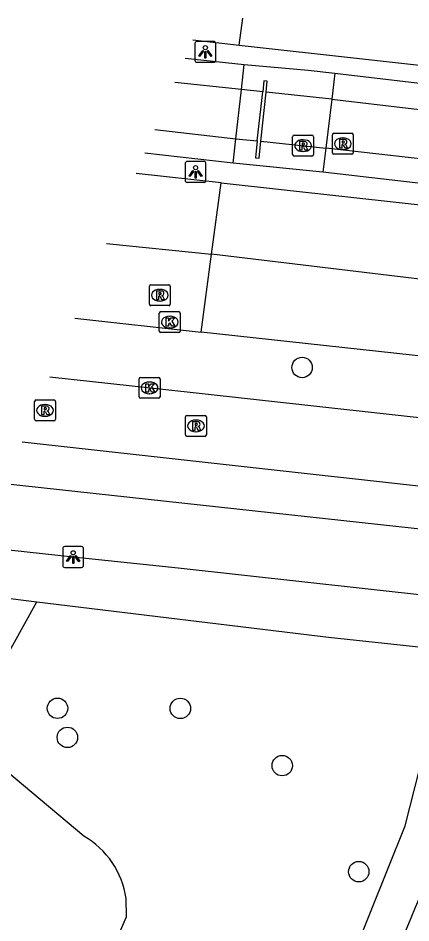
# Model space of a CAD drawing. Extents: x 162186 to 163152, y 385513 to 386513.
# Drawn here: x 162386.95 to 162405.76, y 386430.13 to 386473.4 of the extents above; entities that cross this region are included whole.
import ezdxf

# ---------------------------------------------------------------- set-up
doc = ezdxf.new("R2010")
doc.units = 0
for name, color, linetype in [('IMGEO_Berm_groen', 7, 'Continuous'), ('IMGEO_Boom', 7, 'Continuous'), ('IMGEO_Fietspad_gesloten', 7, 'Continuous'), ('IMGEO_Groenvoorziening', 7, 'Continuous'), ('IMGEO_Kolk', 7, 'Continuous'), ('IMGEO_Lichtpunt', 7, 'Continuous'), ('IMGEO_Muur', 7, 'Continuous'), ('IMGEO_OVBaan_gesloten', 7, 'Continuous'), ('IMGEO_Rijbaan_lokaal_open', 7, 'Continuous'), ('IMGEO_Rijbaan_regionaal_gesloten', 7, 'Continuous'), ('IMGEO_Rioolput', 7, 'Continuous'), ('IMGEO_Terreindeel_open', 7, 'Continuous'), ('IMGEO_Voetpad_halfverhard', 7, 'Continuous'), ('IMGEO_Voetpad_open', 7, 'Continuous'), ('IMGEO_Waterloop', 7, 'Continuous')]:
    doc.layers.add(name, color=color, linetype=linetype)

msp = doc.modelspace()

# ---------------------------------------------------------------- linework, layer by layer
at = {"layer": 'IMGEO_Berm_groen'}
for points in [[(162394.948, 386471.487), (162397.779, 386471.186)], [(162397.779, 386471.186), (162400.841, 386470.909), (162402.12, 386470.769)], [(162402.12, 386470.769), (162422.559, 386468.367), (162447.197, 386465.623)], [(162397.25, 386466.468), (162393.017, 386466.943)], [(162401.545, 386466.031), (162397.25, 386466.468)], [(162446.971, 386460.788), (162401.545, 386466.031)]]:
    msp.add_lwpolyline(points, dxfattribs=at)
at = {"layer": 'IMGEO_Boom'}
for centre in [(162400.546, 386456.693), (162388.836, 386440.39), (162394.717, 386440.386), (162389.31, 386439), (162399.595, 386437.649), (162403.259, 386432.577)]:
    msp.add_circle(centre, 0.489, dxfattribs=at)
at = {"layer": 'IMGEO_Fietspad_gesloten'}
for points in [[(162386.302, 386451.14), (162410.16, 386448.539)], [(162409.778, 386445.416), (162394.61, 386447.087), (162389.581, 386447.627), (162385.018, 386448.116), (162385.017, 386448.116)]]:
    msp.add_lwpolyline(points, dxfattribs=at)
at = {"layer": 'IMGEO_Groenvoorziening'}
msp.add_lwpolyline([(162384.305, 386439.127), (162387.844, 386445.487)], dxfattribs=at)
at = {"layer": 'IMGEO_Kolk'}
for p, q in [((162393.71, 386458.436), (162393.71, 386459.288)), ((162393.785, 386459.362), (162394.637, 386459.362)), ((162394.198, 386459.142), (162394.223, 386459.142)), ((162394.711, 386459.288), (162394.711, 386458.436)), ((162394.637, 386458.362), (162393.785, 386458.362)), ((162394.221, 386458.582), (162394.196, 386458.582)), ((162392.745, 386455.291), (162392.745, 386456.143)), ((162392.82, 386456.217), (162393.672, 386456.217)), ((162393.746, 386456.143), (162393.746, 386455.291)), ((162393.233, 386455.997), (162393.258, 386455.997)), ((162393.672, 386455.217), (162392.82, 386455.217)), ((162393.256, 386455.437), (162393.231, 386455.437))]:
    msp.add_line(p, q, dxfattribs=at)
for points in [[(162393.71, 386458.436), (162393.71, 386459.288)], [(162393.785, 386459.362), (162394.637, 386459.362)], [(162394.031, 386459.062), (162394.154, 386459.062), (162394.154, 386458.911), (162394.284, 386459.062), (162394.448, 386459.062), (162394.302, 386458.911), (162394.455, 386458.662), (162394.303, 386458.662), (162394.218, 386458.826), (162394.154, 386458.759), (162394.154, 386458.662), (162394.031, 386458.662), (162394.031, 386459.062)], [(162394.711, 386459.288), (162394.711, 386458.436)], [(162394.637, 386458.362), (162393.785, 386458.362)], [(162392.745, 386455.291), (162392.745, 386456.143)], [(162392.82, 386456.217), (162393.672, 386456.217)], [(162393.746, 386456.143), (162393.746, 386455.291)], [(162393.066, 386455.917), (162393.189, 386455.917), (162393.189, 386455.766), (162393.319, 386455.917), (162393.483, 386455.917), (162393.337, 386455.766), (162393.49, 386455.517), (162393.338, 386455.517), (162393.253, 386455.681), (162393.189, 386455.614), (162393.189, 386455.517), (162393.066, 386455.517), (162393.066, 386455.917)], [(162393.672, 386455.217), (162392.82, 386455.217)]]:
    msp.add_lwpolyline(points, dxfattribs=at)
for centre, start, end in [((162393.787, 386459.286), 91.552, 178.448), ((162393.787, 386459.286), 91.552, 178.448), ((162394.635, 386459.286), 1.552, 88.448), ((162394.635, 386459.286), 1.552, 88.448), ((162393.787, 386458.438), 181.552, 268.448), ((162393.787, 386458.438), 181.552, 268.448), ((162394.635, 386458.438), 271.552, 358.448), ((162394.635, 386458.438), 271.552, 358.448), ((162392.822, 386456.141), 91.552, 178.448), ((162392.822, 386456.141), 91.552, 178.448), ((162393.67, 386456.141), 1.552, 88.448), ((162393.67, 386456.141), 1.552, 88.448), ((162392.822, 386455.293), 181.552, 268.448), ((162392.822, 386455.293), 181.552, 268.448), ((162393.67, 386455.293), 271.552, 358.448), ((162393.67, 386455.293), 271.552, 358.448)]:
    msp.add_arc(centre, 0.0765, start, end, dxfattribs=at)
for centre, major_axis, ratio, start_param, end_param in [((162394.197, 386458.862), (-0.387, 0.002), 0.722429, 4.712389, 7.853982), ((162394.222, 386458.862), (-0.39, 0.002), 0.717154, 1.570796, 4.712389), ((162393.232, 386455.717), (-0.387, 0.002), 0.722429, 4.712389, 7.853982), ((162393.257, 386455.717), (-0.39, 0.002), 0.717154, 1.570796, 4.712389)]:
    msp.add_ellipse(centre, major_axis=major_axis, ratio=ratio, start_param=start_param, end_param=end_param, dxfattribs=at)
at = {"layer": 'IMGEO_Lichtpunt'}
for p, q in [((162395.416, 386472.191), (162395.416, 386471.384)), ((162395.416, 386472.191), (162395.416, 386471.384)), ((162396.318, 386472.286), (162395.51, 386472.286)), ((162396.318, 386472.286), (162395.51, 386472.286)), ((162396.412, 386471.384), (162396.412, 386472.191)), ((162396.412, 386471.384), (162396.412, 386472.191)), ((162395.51, 386471.29), (162396.318, 386471.29)), ((162395.51, 386471.29), (162396.318, 386471.29)), ((162394.948, 386466.448), (162394.948, 386465.641)), ((162394.948, 386466.448), (162394.948, 386465.641)), ((162395.85, 386466.543), (162395.042, 386466.543)), ((162395.85, 386466.543), (162395.042, 386466.543)), ((162395.944, 386465.641), (162395.944, 386466.448)), ((162395.944, 386465.641), (162395.944, 386466.448)), ((162395.042, 386465.547), (162395.85, 386465.547)), ((162395.042, 386465.547), (162395.85, 386465.547)), ((162389.088, 386448.03), (162389.088, 386447.223)), ((162389.088, 386448.03), (162389.088, 386447.223)), ((162389.99, 386448.125), (162389.182, 386448.125)), ((162389.99, 386448.125), (162389.182, 386448.125)), ((162390.084, 386447.223), (162390.084, 386448.03)), ((162390.084, 386447.223), (162390.084, 386448.03)), ((162389.182, 386447.129), (162389.99, 386447.129)), ((162389.182, 386447.129), (162389.99, 386447.129))]:
    msp.add_line(p, q, dxfattribs=at)
for points in [[(162395.79, 386471.855), (162395.829, 386471.827), (162395.641, 386471.565), (162395.603, 386471.592), (162395.79, 386471.855)], [(162395.892, 386471.807), (162395.939, 386471.807), (162395.939, 386471.485), (162395.892, 386471.485), (162395.892, 386471.807)], [(162396.002, 386471.827), (162396.04, 386471.854), (162396.227, 386471.592), (162396.188, 386471.564), (162396.002, 386471.827)], [(162395.322, 386466.112), (162395.361, 386466.084), (162395.173, 386465.822), (162395.135, 386465.849), (162395.322, 386466.112)], [(162395.424, 386466.064), (162395.471, 386466.064), (162395.471, 386465.742), (162395.424, 386465.742), (162395.424, 386466.064)], [(162395.534, 386466.084), (162395.572, 386466.111), (162395.759, 386465.849), (162395.72, 386465.821), (162395.534, 386466.084)], [(162389.462, 386447.694), (162389.501, 386447.666), (162389.313, 386447.404), (162389.275, 386447.431), (162389.462, 386447.694)], [(162389.564, 386447.646), (162389.611, 386447.646), (162389.611, 386447.324), (162389.564, 386447.324), (162389.564, 386447.646)], [(162389.674, 386447.666), (162389.712, 386447.693), (162389.899, 386447.431), (162389.86, 386447.403), (162389.674, 386447.666)]]:
    msp.add_lwpolyline(points, dxfattribs=at)
for centre in [(162395.915, 386471.989), (162395.447, 386466.246), (162389.587, 386447.828)]:
    msp.add_circle(centre, 0.0994, dxfattribs=at)
for centre, start, end in [((162395.51, 386472.191), 90, 180), ((162395.51, 386472.191), 90, 180), ((162396.318, 386472.191), 0, 90), ((162396.318, 386472.191), 0, 90), ((162395.51, 386471.384), 180, 270), ((162395.51, 386471.384), 180, 270), ((162396.318, 386471.384), 270, 0), ((162396.318, 386471.384), 270, 360), ((162395.042, 386466.448), 90, 180), ((162395.042, 386466.448), 90, 180), ((162395.85, 386466.448), 0, 90), ((162395.85, 386466.448), 0, 90), ((162395.042, 386465.641), 180, 270), ((162395.042, 386465.641), 180, 270), ((162395.85, 386465.641), 270, 0), ((162395.85, 386465.641), 270, 360), ((162389.182, 386448.03), 90, 180), ((162389.182, 386448.03), 90, 180), ((162389.99, 386448.03), 0, 90), ((162389.99, 386448.03), 0, 90), ((162389.182, 386447.223), 180, 270), ((162389.182, 386447.223), 180, 270), ((162389.99, 386447.223), 270, 0), ((162389.99, 386447.223), 270, 360)]:
    msp.add_arc(centre, 0.0946, start, end, dxfattribs=at)
at = {"layer": 'IMGEO_Muur'}
for points in [[(162398.82, 386469.864), (162398.875, 386470.388), (162398.717, 386470.404), (162398.66, 386469.881)], [(162398.401, 386467.526), (162398.66, 386469.881)], [(162398.571, 386467.508), (162398.82, 386469.864)], [(162398.401, 386467.526), (162398.313, 386466.72), (162398.486, 386466.699), (162398.571, 386467.508)]]:
    msp.add_lwpolyline(points, dxfattribs=at)
at = {"layer": 'IMGEO_OVBaan_gesloten'}
for points in [[(162396.664, 386465.528), (162392.606, 386465.976)], [(162396.21, 386462.111), (162396.664, 386465.528)], [(162396.664, 386465.528), (162542.092, 386449.462), (162563.316, 386447.453)], [(162391.179, 386462.616), (162396.21, 386462.111)], [(162395.715, 386458.384), (162396.21, 386462.111)], [(162617.174, 386441.294), (162609.875, 386441.447), (162599.951, 386441.893), (162583.396, 386442.637), (162579.336, 386442.9), (162576.152, 386443.107), (162567.276, 386443.682), (162559.41, 386444.34), (162555.447, 386444.671), (162551.416, 386445.062), (162547.284, 386445.463), (162491.528, 386451.501), (162416.064, 386459.823), (162406.715, 386460.85), (162396.21, 386462.111)], [(162389.661, 386459.044), (162389.661, 386459.044), (162395.715, 386458.384)], [(162613.988, 386438.091), (162606.697, 386438.297), (162597.59, 386438.678), (162578.374, 386439.662), (162558.009, 386441.049), (162541.026, 386442.441), (162445.632, 386452.94), (162395.715, 386458.384)]]:
    msp.add_lwpolyline(points, dxfattribs=at)
at = {"layer": 'IMGEO_Rijbaan_lokaal_open'}
for points in [[(162388.471, 386456.244), (162388.471, 386456.244), (162395.33, 386455.487), (162519.79, 386441.76)], [(162511.316, 386439.442), (162452.562, 386445.864), (162394.901, 386452.259), (162387.143, 386453.119)]]:
    msp.add_lwpolyline(points, dxfattribs=at)
at = {"layer": 'IMGEO_Rijbaan_regionaal_gesloten'}
for points in [[(162397.539, 386472.113), (162397.71, 386473.402)], [(162395.318, 386472.359), (162397.539, 386472.113)], [(162397.539, 386472.113), (162541.252, 386456.199)]]:
    msp.add_lwpolyline(points, dxfattribs=at)
at = {"layer": 'IMGEO_Rioolput'}
for p, q in [((162400.092, 386466.875), (162400.092, 386467.727)), ((162400.167, 386467.801), (162401.019, 386467.801)), ((162401.093, 386467.727), (162401.093, 386466.875)), ((162401.997, 386466.965), (162401.997, 386467.817)), ((162402.072, 386467.891), (162402.924, 386467.891)), ((162402.998, 386467.817), (162402.998, 386466.965)), ((162400.58, 386467.581), (162400.605, 386467.581)), ((162402.485, 386467.671), (162402.51, 386467.671)), ((162400.603, 386467.021), (162400.578, 386467.021)), ((162402.924, 386466.891), (162402.072, 386466.891)), ((162402.508, 386467.111), (162402.483, 386467.111)), ((162401.019, 386466.801), (162400.167, 386466.801)), ((162393.233, 386459.722), (162393.233, 386460.574)), ((162393.308, 386460.648), (162394.16, 386460.648)), ((162393.721, 386460.428), (162393.746, 386460.428)), ((162394.234, 386460.574), (162394.234, 386459.722)), ((162394.16, 386459.648), (162393.308, 386459.648)), ((162393.744, 386459.868), (162393.719, 386459.868)), ((162387.813, 386455.138), (162388.665, 386455.138)), ((162387.738, 386454.212), (162387.738, 386455.064)), ((162388.226, 386454.918), (162388.251, 386454.918)), ((162388.739, 386455.064), (162388.739, 386454.212)), ((162388.249, 386454.358), (162388.224, 386454.358)), ((162394.965, 386453.472), (162394.965, 386454.324)), ((162395.04, 386454.398), (162395.892, 386454.398)), ((162395.966, 386454.324), (162395.966, 386453.472)), ((162388.665, 386454.138), (162387.813, 386454.138)), ((162395.453, 386454.178), (162395.478, 386454.178)), ((162395.476, 386453.618), (162395.451, 386453.618)), ((162395.892, 386453.398), (162395.04, 386453.398))]:
    msp.add_line(p, q, dxfattribs=at)
for points in [[(162400.092, 386466.875), (162400.092, 386467.727)], [(162400.167, 386467.801), (162401.019, 386467.801)], [(162401.093, 386467.727), (162401.093, 386466.875)], [(162401.997, 386466.965), (162401.997, 386467.817)], [(162402.072, 386467.891), (162402.924, 386467.891)], [(162402.998, 386467.817), (162402.998, 386466.965)], [(162400.681, 386467.499), (162400.429, 386467.501), (162400.429, 386467.101)], [(162400.429, 386467.101), (162400.553, 386467.101), (162400.553, 386467.263), (162400.564, 386467.263)], [(162400.607, 386467.42), (162400.553, 386467.42), (162400.553, 386467.339)], [(162400.553, 386467.339), (162400.605, 386467.339)], [(162402.586, 386467.589), (162402.334, 386467.591), (162402.334, 386467.191)], [(162402.334, 386467.191), (162402.458, 386467.191), (162402.458, 386467.353), (162402.469, 386467.353)], [(162402.512, 386467.51), (162402.458, 386467.51), (162402.458, 386467.429)], [(162402.458, 386467.429), (162402.51, 386467.429)], [(162402.516, 386467.324), (162402.587, 386467.191), (162402.727, 386467.191), (162402.662, 386467.317)], [(162400.611, 386467.234), (162400.682, 386467.101), (162400.822, 386467.101), (162400.757, 386467.227)], [(162402.924, 386466.891), (162402.072, 386466.891)], [(162401.019, 386466.801), (162400.167, 386466.801)], [(162393.233, 386459.722), (162393.233, 386460.574)], [(162393.308, 386460.648), (162394.16, 386460.648)], [(162393.822, 386460.346), (162393.57, 386460.348), (162393.57, 386459.948)], [(162394.234, 386460.574), (162394.234, 386459.722)], [(162393.57, 386459.948), (162393.694, 386459.948), (162393.694, 386460.11), (162393.705, 386460.11)], [(162393.748, 386460.267), (162393.694, 386460.267), (162393.694, 386460.186)], [(162393.694, 386460.186), (162393.746, 386460.186)], [(162393.752, 386460.081), (162393.823, 386459.948), (162393.963, 386459.948), (162393.898, 386460.074)], [(162394.16, 386459.648), (162393.308, 386459.648)], [(162387.813, 386455.138), (162388.665, 386455.138)], [(162387.738, 386454.212), (162387.738, 386455.064)], [(162388.327, 386454.836), (162388.075, 386454.838), (162388.075, 386454.438)], [(162388.253, 386454.757), (162388.199, 386454.757), (162388.199, 386454.676)], [(162388.739, 386455.064), (162388.739, 386454.212)], [(162388.075, 386454.438), (162388.199, 386454.438), (162388.199, 386454.6), (162388.21, 386454.6)], [(162388.199, 386454.676), (162388.251, 386454.676)], [(162388.257, 386454.571), (162388.328, 386454.438), (162388.468, 386454.438), (162388.403, 386454.564)], [(162394.965, 386453.472), (162394.965, 386454.324)], [(162395.04, 386454.398), (162395.892, 386454.398)], [(162395.966, 386454.324), (162395.966, 386453.472)], [(162388.665, 386454.138), (162387.813, 386454.138)], [(162395.554, 386454.096), (162395.302, 386454.098), (162395.302, 386453.698)], [(162395.302, 386453.698), (162395.426, 386453.698), (162395.426, 386453.86), (162395.437, 386453.86)], [(162395.48, 386454.017), (162395.426, 386454.017), (162395.426, 386453.936)], [(162395.426, 386453.936), (162395.478, 386453.936)], [(162395.484, 386453.831), (162395.555, 386453.698), (162395.695, 386453.698), (162395.63, 386453.824)], [(162395.892, 386453.398), (162395.04, 386453.398)]]:
    msp.add_lwpolyline(points, dxfattribs=at)
for centre, radius, start, end in [((162400.169, 386467.725), 0.0765, 91.552, 178.448), ((162400.169, 386467.725), 0.0765, 91.552, 178.448), ((162401.017, 386467.725), 0.0765, 1.552, 88.448), ((162401.017, 386467.725), 0.0765, 1.552, 88.448), ((162402.074, 386467.815), 0.0765, 91.552, 178.448), ((162402.074, 386467.815), 0.0765, 91.552, 178.448), ((162402.922, 386467.815), 0.0765, 1.552, 88.448), ((162402.922, 386467.815), 0.0765, 1.552, 88.448), ((162400.563, 386467.21), 0.0533, 26.0293, 88.6989), ((162400.589, 386467.528), 0.19, 274.7715, 282.9687), ((162400.613, 386467.324), 0.0964, 77.0061, 93.1865), ((162400.627, 386467.381), 0.0378, 276.6634, 79.6772), ((162400.68, 386467.389), 0.109, 350.3612, 89.416), ((162400.678, 386467.389), 0.112, 277.5842, 350.9817), ((162400.662, 386467.174), 0.108, 29.5134, 73.7905), ((162402.468, 386467.3), 0.0533, 26.0293, 88.6989), ((162402.494, 386467.618), 0.19, 274.7715, 282.9687), ((162402.518, 386467.414), 0.0964, 77.0061, 93.1865), ((162402.532, 386467.471), 0.0378, 276.6634, 79.6772), ((162402.585, 386467.479), 0.109, 350.3612, 89.416), ((162402.583, 386467.479), 0.112, 277.5842, 350.9817), ((162402.567, 386467.264), 0.108, 29.5134, 73.7905), ((162400.169, 386466.877), 0.0765, 181.552, 268.448), ((162400.169, 386466.877), 0.0765, 181.552, 268.448), ((162401.017, 386466.877), 0.0765, 271.552, 358.448), ((162401.017, 386466.877), 0.0765, 271.552, 358.448), ((162402.074, 386466.967), 0.0765, 181.552, 268.448), ((162402.074, 386466.967), 0.0765, 181.552, 268.448), ((162402.922, 386466.967), 0.0765, 271.552, 358.448), ((162402.922, 386466.967), 0.0765, 271.552, 358.448), ((162393.31, 386460.572), 0.0765, 91.552, 178.448), ((162393.31, 386460.572), 0.0765, 91.552, 178.448), ((162393.821, 386460.236), 0.109, 350.3612, 89.416), ((162394.158, 386460.572), 0.0765, 1.552, 88.448), ((162394.158, 386460.572), 0.0765, 1.552, 88.448), ((162393.704, 386460.057), 0.0533, 26.0293, 88.6989), ((162393.73, 386460.375), 0.19, 274.7715, 282.9687), ((162393.754, 386460.171), 0.0964, 77.0061, 93.1865), ((162393.768, 386460.228), 0.0378, 276.6634, 79.6772), ((162393.819, 386460.236), 0.112, 277.5842, 350.9817), ((162393.803, 386460.021), 0.108, 29.5134, 73.7905), ((162393.31, 386459.724), 0.0765, 181.552, 268.448), ((162393.31, 386459.724), 0.0765, 181.552, 268.448), ((162394.158, 386459.724), 0.0765, 271.552, 358.448), ((162394.158, 386459.724), 0.0765, 271.552, 358.448), ((162387.815, 386455.062), 0.0765, 91.552, 178.448), ((162387.815, 386455.062), 0.0765, 91.552, 178.448), ((162388.663, 386455.062), 0.0765, 1.552, 88.448), ((162388.663, 386455.062), 0.0765, 1.552, 88.448), ((162388.259, 386454.661), 0.0964, 77.0061, 93.1865), ((162388.273, 386454.718), 0.0378, 276.6634, 79.6772), ((162388.326, 386454.726), 0.109, 350.3612, 89.416), ((162388.324, 386454.726), 0.112, 277.5842, 350.9817), ((162388.209, 386454.547), 0.0533, 26.0293, 88.6989), ((162388.235, 386454.865), 0.19, 274.7715, 282.9687), ((162388.308, 386454.511), 0.108, 29.5134, 73.7905), ((162395.042, 386454.322), 0.0765, 91.552, 178.448), ((162395.042, 386454.322), 0.0765, 91.552, 178.448), ((162395.89, 386454.322), 0.0765, 1.552, 88.448), ((162395.89, 386454.322), 0.0765, 1.552, 88.448), ((162387.815, 386454.214), 0.0765, 181.552, 268.448), ((162387.815, 386454.214), 0.0765, 181.552, 268.448), ((162388.663, 386454.214), 0.0765, 271.552, 358.448), ((162388.663, 386454.214), 0.0765, 271.552, 358.448), ((162395.436, 386453.807), 0.0533, 26.0293, 88.6989), ((162395.462, 386454.125), 0.19, 274.7715, 282.9687), ((162395.486, 386453.921), 0.0964, 77.0061, 93.1865), ((162395.5, 386453.978), 0.0378, 276.6634, 79.6772), ((162395.553, 386453.986), 0.109, 350.3612, 89.416), ((162395.551, 386453.986), 0.112, 277.5842, 350.9817), ((162395.535, 386453.771), 0.108, 29.5134, 73.7905), ((162395.042, 386453.474), 0.0765, 181.552, 268.448), ((162395.042, 386453.474), 0.0765, 181.552, 268.448), ((162395.89, 386453.474), 0.0765, 271.552, 358.448), ((162395.89, 386453.474), 0.0765, 271.552, 358.448)]:
    msp.add_arc(centre, radius, start, end, dxfattribs=at)
for centre, major_axis, ratio, start_param, end_param in [((162400.579, 386467.301), (-0.387, 0.002), 0.722429, 4.712389, 7.853982), ((162400.604, 386467.301), (-0.39, 0.002), 0.717154, 1.570796, 4.712389), ((162402.484, 386467.391), (-0.387, 0.002), 0.722429, 4.712389, 7.853982), ((162402.509, 386467.391), (-0.39, 0.002), 0.717154, 1.570796, 4.712389), ((162393.72, 386460.148), (-0.387, 0.002), 0.722429, 4.712389, 7.853982), ((162393.745, 386460.148), (-0.39, 0.002), 0.717154, 1.570796, 4.712389), ((162388.225, 386454.638), (-0.387, 0.002), 0.722429, 4.712389, 7.853982), ((162388.25, 386454.638), (-0.39, 0.002), 0.717154, 1.570796, 4.712389), ((162395.452, 386453.898), (-0.387, 0.002), 0.722429, 4.712389, 7.853982), ((162395.477, 386453.898), (-0.39, 0.002), 0.717154, 1.570796, 4.712389)]:
    msp.add_ellipse(centre, major_axis=major_axis, ratio=ratio, start_param=start_param, end_param=end_param, dxfattribs=at)
at = {"layer": 'IMGEO_Terreindeel_open'}
for points in [[(162397.645, 386469.989), (162397.779, 386471.186)], [(162402.12, 386470.769), (162401.969, 386469.527)], [(162398.66, 386469.881), (162397.645, 386469.989)], [(162401.969, 386469.527), (162398.82, 386469.864)], [(162397.25, 386466.468), (162397.38, 386467.631)], [(162397.38, 386467.631), (162398.401, 386467.526)], [(162398.571, 386467.508), (162401.684, 386467.177)], [(162401.684, 386467.177), (162401.545, 386466.031)]]:
    msp.add_lwpolyline(points, dxfattribs=at)
at = {"layer": 'IMGEO_Voetpad_halfverhard'}
msp.add_lwpolyline([(162381.39, 386394.232), (162390.618, 386407.428), (162397.224, 386417.512), (162400.761, 386423.928), (162402.097, 386426.35), (162405.481, 386434.771), (162407.623, 386443.168)], dxfattribs=at)
msp.add_arc((162300.771, 386473.721), 113.599, 333.10429, 339.11052, dxfattribs=at)
at = {"layer": 'IMGEO_Voetpad_open'}
for points in [[(162386.058, 386445.704), (162387.844, 386445.487)], [(162387.844, 386445.487), (162401.804, 386443.795), (162407.623, 386443.168)]]:
    msp.add_lwpolyline(points, dxfattribs=at)
at = {"layer": 'IMGEO_Waterloop'}
for points in [[(162397.645, 386469.989), (162394.455, 386470.326), (162394.454, 386470.326)], [(162397.38, 386467.631), (162397.645, 386469.989)], [(162401.969, 386469.527), (162401.684, 386467.177)], [(162401.969, 386469.527), (162422.417, 386467.124), (162447.138, 386464.37)], [(162393.494, 386468.066), (162397.38, 386467.631)], [(162447.03, 386462.041), (162401.684, 386467.177)], [(162390.101, 386434.28), (162384.305, 386439.127)], [(162376.249, 386397.335), (162379.928, 386403.845), (162384.419, 386412.861), (162392.145, 386430.409), (162392.116, 386431.293)]]:
    msp.add_lwpolyline(points, dxfattribs=at)
msp.add_arc((162388.044, 386430.719), 4.112, 8.0217, 59.9847, dxfattribs=at)

doc.saveas('drawing.dxf')
